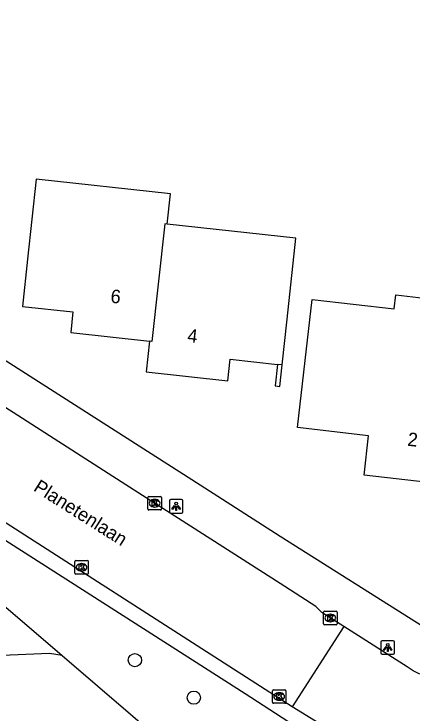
# Model space of a CAD drawing. Extents: x 162398 to 163643, y 386453 to 387397.
# Drawn here: x 162980.3 to 163009.8, y 386733 to 386784.8 of the extents above; entities that cross this region are included whole.
import ezdxf

# ---------------------------------------------------------------- set-up
doc = ezdxf.new("R2010")
doc.units = 0
for name, color, linetype in [('IMGEO_Boom', 7, 'Continuous'), ('IMGEO_Groenvoorziening', 7, 'Continuous'), ('IMGEO_Kolk', 7, 'Continuous'), ('IMGEO_Lichtpunt', 7, 'Continuous'), ('IMGEO_Muur', 7, 'Continuous'), ('IMGEO_Openbare_ruimte_label', 7, 'Continuous'), ('IMGEO_Pand', 7, 'Continuous'), ('IMGEO_Pand_nummerreeks', 7, 'Continuous'), ('IMGEO_Rijbaan_lokaal_gesloten', 7, 'Continuous'), ('IMGEO_Rijbaan_lokaal_open', 7, 'Continuous'), ('IMGEO_Voetpad_open', 7, 'Continuous')]:
    doc.layers.add(name, color=color, linetype=linetype)

msp = doc.modelspace()

# ---------------------------------------------------------------- linework, layer by layer
at = {"layer": 'IMGEO_Boom'}
for centre in [(162989.253, 386737.028), (162993.611, 386734.247)]:
    msp.add_circle(centre, 0.489, dxfattribs=at)
at = {"layer": 'IMGEO_Groenvoorziening'}
for points in [[(162974.92, 386742.045), (162977.586, 386741.863), (162979.539, 386741.082), (162983.862, 386737.372)], [(162983.862, 386737.372), (162982.938, 386737.516), (162978.833, 386737.332), (162975.991, 386738.09), (162975.162, 386739.685), (162974.92, 386742.045)], [(162983.862, 386737.372), (162994.149, 386728.544)]]:
    msp.add_lwpolyline(points, dxfattribs=at)
at = {"layer": 'IMGEO_Kolk'}
for p, q in [((162990.284, 386749.136), (162991.136, 386749.136)), ((162990.209, 386748.21), (162990.209, 386749.062)), ((162990.697, 386748.916), (162990.722, 386748.916)), ((162991.21, 386749.062), (162991.21, 386748.21)), ((162991.136, 386748.136), (162990.284, 386748.136)), ((162990.72, 386748.356), (162990.695, 386748.356)), ((162984.804, 386743.467), (162984.804, 386744.319)), ((162984.879, 386744.393), (162985.731, 386744.393)), ((162985.292, 386744.173), (162985.317, 386744.173)), ((162985.805, 386744.319), (162985.805, 386743.467)), ((162985.731, 386743.393), (162984.879, 386743.393)), ((162985.315, 386743.613), (162985.29, 386743.613)), ((163003.21, 386739.717), (163003.21, 386740.569)), ((163003.285, 386740.643), (163004.137, 386740.643)), ((163003.698, 386740.423), (163003.723, 386740.423)), ((163004.211, 386740.569), (163004.211, 386739.717)), ((163003.721, 386739.863), (163003.696, 386739.863)), ((163004.137, 386739.643), (163003.285, 386739.643)), ((162999.431, 386733.904), (162999.431, 386734.756)), ((162999.506, 386734.83), (163000.358, 386734.83)), ((162999.919, 386734.61), (162999.944, 386734.61)), ((163000.432, 386734.756), (163000.432, 386733.904)), ((163000.358, 386733.83), (162999.506, 386733.83)), ((162999.942, 386734.05), (162999.917, 386734.05))]:
    msp.add_line(p, q, dxfattribs=at)
for points in [[(162990.284, 386749.136), (162991.136, 386749.136)], [(162990.209, 386748.21), (162990.209, 386749.062)], [(162990.53, 386748.836), (162990.653, 386748.836), (162990.653, 386748.685), (162990.783, 386748.836), (162990.947, 386748.836), (162990.801, 386748.685), (162990.954, 386748.436), (162990.802, 386748.436), (162990.717, 386748.6), (162990.653, 386748.533), (162990.653, 386748.436), (162990.53, 386748.436), (162990.53, 386748.836)], [(162991.21, 386749.062), (162991.21, 386748.21)], [(162991.136, 386748.136), (162990.284, 386748.136)], [(162984.804, 386743.467), (162984.804, 386744.319)], [(162984.879, 386744.393), (162985.731, 386744.393)], [(162985.125, 386744.093), (162985.248, 386744.093), (162985.248, 386743.942), (162985.378, 386744.093), (162985.542, 386744.093), (162985.396, 386743.942), (162985.549, 386743.693), (162985.397, 386743.693), (162985.312, 386743.857), (162985.248, 386743.79), (162985.248, 386743.693), (162985.125, 386743.693), (162985.125, 386744.093)], [(162985.805, 386744.319), (162985.805, 386743.467)], [(162985.731, 386743.393), (162984.879, 386743.393)], [(163003.21, 386739.717), (163003.21, 386740.569)], [(163003.285, 386740.643), (163004.137, 386740.643)], [(163003.531, 386740.343), (163003.654, 386740.343), (163003.654, 386740.192), (163003.784, 386740.343), (163003.948, 386740.343), (163003.802, 386740.192), (163003.955, 386739.943), (163003.803, 386739.943), (163003.718, 386740.107), (163003.654, 386740.04), (163003.654, 386739.943), (163003.531, 386739.943), (163003.531, 386740.343)], [(163004.211, 386740.569), (163004.211, 386739.717)], [(163004.137, 386739.643), (163003.285, 386739.643)], [(162999.431, 386733.904), (162999.431, 386734.756)], [(162999.506, 386734.83), (163000.358, 386734.83)], [(163000.432, 386734.756), (163000.432, 386733.904)], [(162999.752, 386734.53), (162999.875, 386734.53), (162999.875, 386734.379), (163000.005, 386734.53), (163000.169, 386734.53), (163000.023, 386734.379), (163000.176, 386734.13), (163000.024, 386734.13), (162999.939, 386734.294), (162999.875, 386734.227), (162999.875, 386734.13), (162999.752, 386734.13), (162999.752, 386734.53)], [(163000.358, 386733.83), (162999.506, 386733.83)]]:
    msp.add_lwpolyline(points, dxfattribs=at)
for centre, start, end in [((162990.286, 386749.06), 91.552, 178.448), ((162990.286, 386749.06), 91.552, 178.448), ((162991.134, 386749.06), 1.552, 88.448), ((162991.134, 386749.06), 1.552, 88.448), ((162990.286, 386748.212), 181.552, 268.448), ((162990.286, 386748.212), 181.552, 268.448), ((162991.134, 386748.212), 271.552, 358.448), ((162991.134, 386748.212), 271.552, 358.448), ((162984.881, 386744.317), 91.552, 178.448), ((162984.881, 386744.317), 91.552, 178.448), ((162985.729, 386744.317), 1.552, 88.448), ((162985.729, 386744.317), 1.552, 88.448), ((162984.881, 386743.469), 181.552, 268.448), ((162984.881, 386743.469), 181.552, 268.448), ((162985.729, 386743.469), 271.552, 358.448), ((162985.729, 386743.469), 271.552, 358.448), ((163003.287, 386740.567), 91.552, 178.448), ((163003.287, 386740.567), 91.552, 178.448), ((163004.135, 386740.567), 1.552, 88.448), ((163004.135, 386740.567), 1.552, 88.448), ((163003.287, 386739.719), 181.552, 268.448), ((163003.287, 386739.719), 181.552, 268.448), ((163004.135, 386739.719), 271.552, 358.448), ((163004.135, 386739.719), 271.552, 358.448), ((162999.508, 386734.754), 91.552, 178.448), ((162999.508, 386734.754), 91.552, 178.448), ((163000.356, 386734.754), 1.552, 88.448), ((163000.356, 386734.754), 1.552, 88.448), ((162999.508, 386733.906), 181.552, 268.448), ((162999.508, 386733.906), 181.552, 268.448), ((163000.356, 386733.906), 271.552, 358.448), ((163000.356, 386733.906), 271.552, 358.448)]:
    msp.add_arc(centre, 0.0765, start, end, dxfattribs=at)
for centre, major_axis, ratio, start_param, end_param in [((162990.696, 386748.636), (-0.387, 0.002), 0.722429, 4.712389, 7.853982), ((162990.721, 386748.636), (-0.39, 0.002), 0.717154, 1.570796, 4.712389), ((162985.291, 386743.893), (-0.387, 0.002), 0.722429, 4.712389, 7.853982), ((162985.316, 386743.893), (-0.39, 0.002), 0.717154, 1.570796, 4.712389), ((163003.697, 386740.143), (-0.387, 0.002), 0.722429, 4.712389, 7.853982), ((163003.722, 386740.143), (-0.39, 0.002), 0.717154, 1.570796, 4.712389), ((162999.918, 386734.33), (-0.387, 0.002), 0.722429, 4.712389, 7.853982), ((162999.943, 386734.33), (-0.39, 0.002), 0.717154, 1.570796, 4.712389)]:
    msp.add_ellipse(centre, major_axis=major_axis, ratio=ratio, start_param=start_param, end_param=end_param, dxfattribs=at)
at = {"layer": 'IMGEO_Lichtpunt'}
for p, q in [((162991.809, 386748.811), (162991.809, 386748.004)), ((162991.809, 386748.811), (162991.809, 386748.004)), ((162992.711, 386748.906), (162991.903, 386748.906)), ((162992.711, 386748.906), (162991.903, 386748.906)), ((162992.805, 386748.004), (162992.805, 386748.811)), ((162992.805, 386748.004), (162992.805, 386748.811)), ((162991.903, 386747.91), (162992.711, 386747.91)), ((162991.903, 386747.91), (162992.711, 386747.91)), ((163007.461, 386738.363), (163007.461, 386737.556)), ((163007.461, 386738.363), (163007.461, 386737.556)), ((163008.363, 386738.458), (163007.555, 386738.458)), ((163008.363, 386738.458), (163007.555, 386738.458)), ((163008.457, 386737.556), (163008.457, 386738.363)), ((163008.457, 386737.556), (163008.457, 386738.363)), ((163007.555, 386737.462), (163008.363, 386737.462)), ((163007.555, 386737.462), (163008.363, 386737.462))]:
    msp.add_line(p, q, dxfattribs=at)
for points in [[(162992.183, 386748.475), (162992.222, 386748.447), (162992.034, 386748.185), (162991.996, 386748.212), (162992.183, 386748.475)], [(162992.285, 386748.427), (162992.332, 386748.427), (162992.332, 386748.105), (162992.285, 386748.105), (162992.285, 386748.427)], [(162992.395, 386748.447), (162992.433, 386748.474), (162992.62, 386748.212), (162992.581, 386748.184), (162992.395, 386748.447)], [(163007.835, 386738.027), (163007.874, 386737.999), (163007.686, 386737.737), (163007.648, 386737.764), (163007.835, 386738.027)], [(163007.937, 386737.979), (163007.984, 386737.979), (163007.984, 386737.657), (163007.937, 386737.657), (163007.937, 386737.979)], [(163008.047, 386737.999), (163008.085, 386738.026), (163008.272, 386737.764), (163008.233, 386737.736), (163008.047, 386737.999)]]:
    msp.add_lwpolyline(points, dxfattribs=at)
for centre in [(162992.308, 386748.609), (163007.96, 386738.161)]:
    msp.add_circle(centre, 0.0994, dxfattribs=at)
for centre, start, end in [((162991.903, 386748.811), 90, 180), ((162991.903, 386748.811), 90, 180), ((162992.711, 386748.811), 0, 90), ((162992.711, 386748.811), 0, 90), ((162991.903, 386748.004), 180, 270), ((162991.903, 386748.004), 180, 270), ((162992.711, 386748.004), 270, 0), ((162992.711, 386748.004), 270, 360), ((163007.555, 386738.363), 90, 180), ((163007.555, 386738.363), 90, 180), ((163008.363, 386738.363), 0, 90), ((163008.363, 386738.363), 0, 90), ((163007.555, 386737.556), 180, 270), ((163007.555, 386737.556), 180, 270), ((163008.363, 386737.556), 270, 0), ((163008.363, 386737.556), 270, 360)]:
    msp.add_arc(centre, 0.0946, start, end, dxfattribs=at)
at = {"layer": 'IMGEO_Muur'}
msp.add_lwpolyline([(162999.802, 386758.913), (162999.629, 386757.322), (162999.97, 386757.285), (163000.143, 386758.876)], dxfattribs=at)
at = {"layer": 'IMGEO_Pand'}
for points in [[(162991.643, 386769.298), (162991.886, 386771.529), (162981.956, 386772.611), (162981.312, 386766.698), (162980.931, 386763.198), (162984.663, 386762.791), (162984.498, 386761.268), (162990.329, 386760.633)], [(162991.643, 386769.298), (162991.46, 386769.317), (162990.512, 386760.613), (162990.329, 386760.633)], [(163000.143, 386758.876), (163000.511, 386762.256), (163001.165, 386768.261), (162991.643, 386769.298)], [(163012.47, 386750.008), (163006.213, 386750.723), (163006.545, 386753.632), (163001.291, 386754.232), (163001.859, 386759.2), (163002.375, 386763.72), (163008.45, 386763.025), (163008.567, 386764.05), (163014.004, 386763.429), (163013.961, 386763.046)], [(162990.329, 386760.633), (162990.082, 386758.363), (162996.117, 386757.706), (162996.29, 386759.295), (162999.802, 386758.913)], [(163000.143, 386758.876), (162999.802, 386758.913)]]:
    msp.add_lwpolyline(points, dxfattribs=at)
at = {"layer": 'IMGEO_Rijbaan_lokaal_gesloten'}
for points in [[(163004.712, 386739.504), (163003.079, 386740.546), (163002.637, 386741.003), (163000, 386742.69), (162994.876, 386745.969), (162988.576, 386750), (162982.93, 386753.617), (162979.258, 386755.97), (162976.584, 386757.684), (162972.881, 386760.057), (162961.015, 386767.66), (162957.257, 386770.068), (162955.683, 386771.076), (162951.851, 386773.532), (162947.417, 386776.185), (162944.171, 386778.263)], [(163000.894, 386733.571), (162975.708, 386749.721), (162940.349, 386772.312)]]:
    msp.add_lwpolyline(points, dxfattribs=at)
at = {"layer": 'IMGEO_Rijbaan_lokaal_open'}
for points in [[(163004.712, 386739.504), (163000.894, 386733.571)], [(163010.346, 386735.997), (163009.856, 386736.236), (163009.389, 386736.517), (163004.712, 386739.504)], [(163002.93, 386732.299), (163000.894, 386733.571)]]:
    msp.add_lwpolyline(points, dxfattribs=at)
at = {"layer": 'IMGEO_Voetpad_open'}
for points in [[(162931.696, 386789.898), (162994.075, 386750), (163000, 386746.21), (163010.632, 386739.479), (163010.94, 386739.303), (163011.262, 386739.156), (163011.596, 386739.037), (163011.94, 386738.949), (163012.29, 386738.893), (163012.643, 386738.867), (163012.998, 386738.873), (163013.35, 386738.911), (163013.698, 386738.981), (163014.038, 386739.081), (163014.368, 386739.211), (163014.685, 386739.37), (163014.944, 386739.528)], [(162936.369, 386773.302), (162937.555, 386772.892), (162965.791, 386754.754), (162997.421, 386734.557), (163000.576, 386732.506)]]:
    msp.add_lwpolyline(points, dxfattribs=at)

# ---------------------------------------------------------------- texts
at = {"layer": 'IMGEO_Openbare_ruimte_label'}
msp.add_text('Planetenlaan', height=1, rotation=327.6606, dxfattribs=at).set_placement((162981.677, 386749.606))
at = {"layer": 'IMGEO_Pand_nummerreeks'}
for s, rotation, p in [('6', 353.7834, (162987.412, 386763.485)), ('4', 353.7891, (162993.099, 386760.569)), ('2', 353.484, (163009.388, 386752.897))]:
    msp.add_text(s, height=1, rotation=rotation, dxfattribs=at).set_placement(p)

doc.saveas('drawing.dxf')
